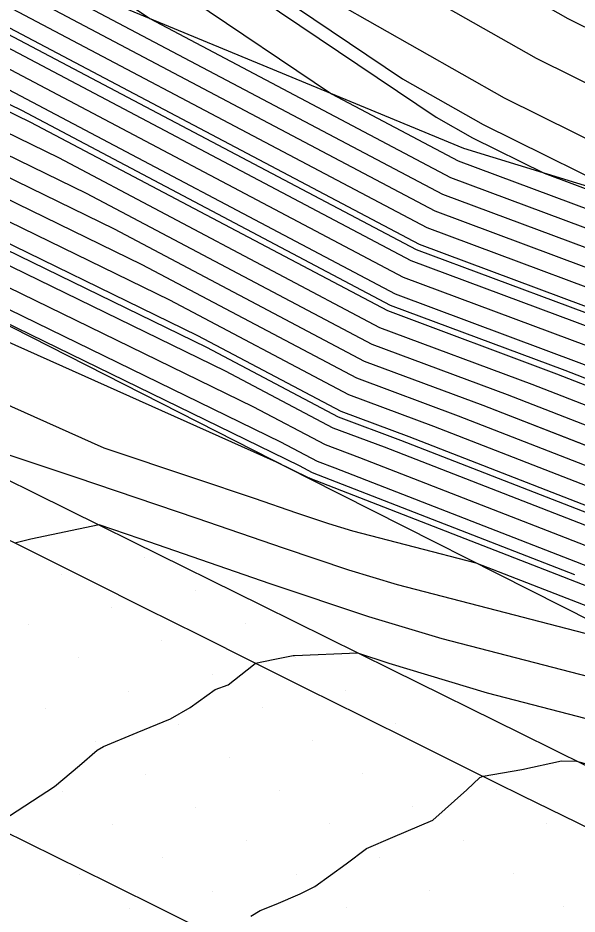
# Model space of a CAD drawing. Extents: x 2354170 to 2357230, y 866100 to 868290.
# Drawn here: x 2355035 to 2355058.23, y 867535.31 to 867572.53 of the extents above; entities that cross this region are included whole.
import ezdxf

# ---------------------------------------------------------------- set-up
doc = ezdxf.new("R2010")
doc.units = 0
for name, color, linetype in [('Default', 7, 'Continuous'), ('DTM Contours Major', 7, 'Continuous'), ('DTM Contours Minor', 7, 'Continuous'), ('Exist DTM Breakline', 7, 'Continuous'), ('Exist DTM Scan Elevation Point', 7, 'Continuous'), ('Exist Roads EOP', 7, 'Continuous'), ('PH Exist DTM Breakline', 7, 'Continuous')]:
    doc.layers.add(name, color=color, linetype=linetype)

msp = doc.modelspace()

# ---------------------------------------------------------------- linework, layer by layer
at = {"layer": 'Default'}
for points in [[(2354972.811, 867592.054), (2354993.379, 867583.613), (2354998.147, 867581.297), (2355017.365, 867573.955), (2355023.646, 867571.223), (2355023.864, 867571.138), (2355039.001, 867563.761), (2355049.388, 867558.274), (2355054.316, 867556.436), (2355064.534, 867552.462)], [(2355003.273, 867589.958), (2355012.346, 867585.508), (2355014.512, 867584.62), (2355028.775, 867578.417), (2355032.927, 867575.623), (2355052.64, 867565.209), (2355064.575, 867560.758), (2355069.477, 867558.851), (2355085.298, 867551.851), (2355086.723, 867551.29), (2355093.921, 867548.105)], [(2355079.464, 867548.694), (2355070.954, 867552.459), (2355057.393, 867557.732), (2355050.364, 867560.354), (2355035.545, 867568.183), (2355025.252, 867573.199), (2355025.104, 867573.257), (2355015.865, 867577.275), (2355002.797, 867582.268), (2354992.964, 867587.044), (2354988.082, 867589.048)], [(2354999.161, 867588.34), (2355008.997, 867583.562), (2355013.864, 867581.702), (2355027.048, 867575.968), (2355027.103, 867575.947), (2355030.937, 867574.078), (2355051.664, 867563.128), (2355061.497, 867559.461), (2355070.11, 867556.112), (2355083.646, 867550.122), (2355086.139, 867549.14), (2355090.249, 867547.322)], [(2354975.638, 867584.852), (2354976.793, 867584.58), (2354992.187, 867580.363), (2354993.065, 867580.122), (2354993.602, 867579.987), (2354993.946, 867579.903), (2354994.183, 867579.846), (2354995.101, 867579.713), (2355018.865, 867570.634), (2355022.188, 867569.189), (2355022.475, 867569.077), (2355042.456, 867559.34), (2355048.413, 867556.193), (2355051.238, 867555.139), (2355068.491, 867548.43)], [(2355039.748, 867582.774), (2355057.845, 867572.501), (2355066.09, 867568.423), (2355075.66, 867563.616), (2355088.2, 867558.035), (2355090.288, 867556.998), (2355109.078, 867548.638), (2355117.687, 867544.873), (2355118.143, 867544.673), (2355135.4, 867537.032), (2355142.924, 867534.128), (2355152.971, 867529.837), (2355153.53, 867529.622), (2355160.154, 867526.024), (2355180.934, 867517.127), (2355182.414, 867516.349), (2355190.855, 867512.84), (2355199.936, 867509.264)], [(2355030.605, 867581.098), (2355048.031, 867569.375), (2355053.29, 867566.596), (2355066.627, 867561.622), (2355069.054, 867560.678), (2355086.4, 867553.004), (2355087.112, 867552.723), (2355112.383, 867541.543), (2355114.567, 867540.679), (2355114.963, 867540.522), (2355137.014, 867531.279), (2355139.122, 867530.678), (2355151.331, 867525.417), (2355153.823, 867524.387), (2355178.286, 867513.844), (2355180.51, 867512.86), (2355190.971, 867508.066), (2355192.601, 867507.384), (2355218.305, 867495.571)], [(2354995.047, 867580.65), (2355018.365, 867571.741), (2355022.674, 867569.867), (2355022.938, 867569.764), (2355041.304, 867560.814), (2355048.738, 867556.887), (2355052.264, 867555.571), (2355072.009, 867547.892), (2355078.691, 867544.936), (2355084.387, 867542.691), (2355094.899, 867538.04), (2355111.939, 867531.298), (2355115.029, 867530.075), (2355125.868, 867525.532), (2355139.851, 867521.546), (2355141.602, 867520.791), (2355158.318, 867513.884), (2355164.901, 867511.046), (2355180.153, 867504.304), (2355183.645, 867502.704), (2355196.955, 867497.127)], [(2355029.69, 867579.758), (2355040.479, 867572.499), (2355052.965, 867565.903), (2355065.601, 867561.19), (2355069.265, 867559.765), (2355085.849, 867552.427), (2355086.917, 867552.006), (2355111.135, 867541.292), (2355114.379, 867540.009), (2355114.968, 867539.776), (2355136.218, 867530.869), (2355139.174, 867530.026), (2355150.636, 867525.087), (2355154.144, 867523.637), (2355177.33, 867513.644), (2355180.485, 867512.249), (2355190.448, 867507.683), (2355192.912, 867506.651), (2355217.532, 867495.337)], [(2355036.147, 867579.326), (2355052.38, 867568.405), (2355053.886, 867567.55), (2355056.858, 867566.08), (2355067.652, 867562.054), (2355068.843, 867561.591), (2355086.95, 867553.58), (2355087.307, 867553.439), (2355113.632, 867541.793), (2355114.755, 867541.349), (2355114.958, 867541.268), (2355126.204, 867536.555)], [(2355043.958, 867577.984), (2355056.525, 867570.85), (2355067.342, 867565.501), (2355072.214, 867563.054), (2355087.851, 867556.095), (2355088.894, 867555.577), (2355112.103, 867545.25), (2355116.28, 867543.423), (2355116.501, 867543.327), (2355137.772, 867533.908), (2355140.329, 867532.921), (2355153.012, 867527.504), (2355153.21, 867527.428), (2355155.552, 867526.156), (2355180.709, 867515.384), (2355181.269, 867515.089), (2355191.411, 867510.874), (2355196.056, 867509.044)], [(2355028.633, 867577.026), (2355052.315, 867564.516), (2355063.549, 867560.326), (2355069.688, 867557.938), (2355084.748, 867551.275), (2355086.528, 867550.573), (2355108.637, 867540.792), (2355114.004, 867538.669), (2355114.977, 867538.283), (2355134.626, 867530.048), (2355139.278, 867528.721), (2355149.246, 867524.426), (2355154.786, 867522.137), (2355175.418, 867513.244), (2355180.434, 867511.027), (2355189.401, 867506.917), (2355193.534, 867505.186)], [(2355002.655, 867575.912), (2355019.366, 867569.527), (2355021.702, 867568.511), (2355022.012, 867568.39), (2355043.608, 867557.866), (2355048.087, 867555.5), (2355050.212, 867554.707), (2355072.431, 867546.066), (2355077.59, 867543.784), (2355083.997, 867541.258), (2355092.402, 867537.54), (2355111.563, 867529.958), (2355115.038, 867528.583), (2355124.276, 867524.711), (2355139.955, 867520.242), (2355140.213, 867520.131), (2355158.96, 867512.383), (2355162.989, 867510.647), (2355180.102, 867503.082), (2355182.598, 867501.938), (2355197.577, 867495.662)], [(2355029.785, 867575.552), (2355051.989, 867563.822), (2355062.523, 867559.893), (2355069.899, 867557.025), (2355084.197, 867550.699), (2355086.333, 867549.857), (2355107.388, 867540.542), (2355113.816, 867537.999), (2355114.982, 867537.537), (2355133.83, 867529.637), (2355139.331, 867528.069), (2355148.551, 867524.095), (2355155.107, 867521.386), (2355174.462, 867513.045), (2355180.408, 867510.416), (2355188.878, 867506.534), (2355193.845, 867504.453)], [(2355196.022, 867499.325), (2355185.215, 867503.853), (2355180.229, 867506.138), (2355167.77, 867511.646), (2355157.355, 867516.135), (2355143.687, 867521.783), (2355139.695, 867523.503), (2355128.257, 867526.764), (2355115.015, 867532.314), (2355112.502, 867533.308), (2355098.646, 867538.791), (2355084.971, 867544.841), (2355080.343, 867546.665), (2355071.376, 867550.632), (2355055.342, 867556.868), (2355049.713, 867558.967), (2355037.849, 867565.235), (2355024.326, 867571.825), (2355024.132, 867571.901), (2355016.865, 867575.061)], [(2355194.778, 867502.255), (2355187.308, 867505.385), (2355180.331, 867508.582), (2355171.594, 867512.445), (2355156.07, 867519.136), (2355146.466, 867523.104), (2355139.487, 867526.112), (2355131.441, 867528.406), (2355114.996, 867535.299), (2355113.253, 867535.988), (2355103.641, 867539.791), (2355085.749, 867547.707), (2355082.545, 867548.97), (2355070.532, 867554.285), (2355059.445, 867558.597), (2355051.014, 867561.741), (2355033.241, 867571.131), (2355026.177, 867574.573)], [(2354998.866, 867573.748), (2355010.208, 867572.11), (2355019.866, 867568.42), (2355021.216, 867567.833), (2355021.55, 867567.703), (2355044.76, 867556.392), (2355047.762, 867554.806), (2355049.186, 867554.275), (2355072.643, 867545.153), (2355077.039, 867543.207), (2355083.803, 867540.541), (2355091.153, 867537.289), (2355111.376, 867529.288), (2355115.043, 867527.837), (2355123.48, 867524.301), (2355138.516, 867520.014), (2355140.061, 867519.404), (2355144.636, 867517.685), (2355159.281, 867511.633), (2355162.033, 867510.447), (2355180.076, 867502.471), (2355182.075, 867501.555), (2355197.888, 867494.929)], [(2355195.089, 867501.523), (2355186.785, 867505.002), (2355180.306, 867507.971), (2355170.638, 867512.245), (2355156.392, 867518.385), (2355145.772, 867522.774), (2355139.539, 867525.46), (2355130.645, 867527.995), (2355115.001, 867534.553), (2355113.065, 867535.318), (2355102.393, 867539.541), (2355085.555, 867546.99), (2355081.995, 867548.394), (2355070.743, 867553.372), (2355058.419, 867558.165), (2355050.689, 867561.048), (2355034.393, 867569.657), (2355025.715, 867573.886)], [(2355048.169, 867573.195), (2355055.206, 867569.2), (2355068.594, 867562.579), (2355068.769, 867562.491), (2355086.8, 867554.466), (2355087.501, 867554.156), (2355087.501, 867554.156), (2355114.881, 867542.043), (2355114.942, 867542.019), (2355114.954, 867542.014), (2355138.607, 867532.1), (2355139.018, 867531.983), (2355152.72, 867526.078), (2355153.181, 867525.888), (2355180.198, 867514.243), (2355180.561, 867514.083), (2355190.76, 867509.409), (2355191.967, 867508.907), (2355192.176, 867508.825), (2355218.458, 867497.985)], [(2355017.865, 867572.848), (2355023.16, 867570.545), (2355023.401, 867570.451), (2355040.152, 867562.287), (2355049.063, 867557.58), (2355053.29, 867556.004), (2355071.798, 867548.806), (2355079.242, 867545.512), (2355084.581, 867543.407), (2355096.148, 867538.29), (2355112.126, 867531.968), (2355115.024, 867530.822), (2355126.665, 867525.943), (2355139.799, 867522.198), (2355142.297, 867521.122), (2355157.997, 867514.634), (2355165.857, 867511.246), (2355180.178, 867504.915), (2355184.168, 867503.087), (2355196.644, 867497.86)], [(2355195.711, 867500.057), (2355185.738, 867504.236), (2355180.255, 867506.749), (2355168.726, 867511.846), (2355157.034, 867516.885), (2355144.382, 867522.113), (2355139.643, 867524.155), (2355129.053, 867527.174), (2355115.01, 867533.06), (2355112.69, 867533.978), (2355099.895, 867539.041), (2355085.165, 867545.557), (2355080.893, 867547.241), (2355071.165, 867551.545), (2355056.368, 867557.3), (2355050.038, 867559.661), (2355036.697, 867566.709), (2355024.789, 867572.512), (2355024.618, 867572.579)], [(2355194.467, 867502.988), (2355187.831, 867505.768), (2355180.357, 867509.194), (2355172.55, 867512.645), (2355155.749, 867519.886), (2355147.161, 867523.435), (2355139.435, 867526.765), (2355132.238, 867528.816), (2355114.991, 867536.045), (2355113.441, 867536.658), (2355104.89, 867540.042), (2355085.944, 867548.423), (2355083.096, 867549.546), (2355070.321, 867555.198), (2355060.471, 867559.029), (2355051.339, 867562.435), (2355032.089, 867572.605)], [(2355001.207, 867570.699), (2355017.762, 867568.308), (2355020.366, 867567.313), (2355020.73, 867567.155), (2355021.087, 867567.016), (2355045.912, 867554.918), (2355047.437, 867554.112), (2355048.16, 867553.843), (2355072.854, 867544.239), (2355076.489, 867542.631), (2355083.608, 867539.825), (2355089.904, 867537.039), (2355111.188, 867528.618), (2355115.048, 867527.091), (2355122.684, 867523.89), (2355136.293, 867520.011), (2355140.195, 867518.469), (2355151.754, 867514.126), (2355159.602, 867510.883), (2355161.077, 867510.247), (2355180.05, 867501.86), (2355181.552, 867501.172), (2355198.199, 867494.196)], [(2355008.062, 867566.52), (2355016.247, 867565.337), (2355019.691, 867564.85), (2355019.951, 867564.834), (2355021.645, 867564.557), (2355022.676, 867564.401), (2355045.733, 867554.093), (2355047.064, 867553.444), (2355047.112, 867553.419), (2355047.134, 867553.411), (2355073.065, 867543.326), (2355075.938, 867542.055), (2355079.698, 867540.573)], [(2355010.575, 867557.781), (2355012.369, 867558.87), (2355012.924, 867559.225), (2355013.245, 867559.533), (2355014.554, 867560.729), (2355014.927, 867560.821), (2355016.553, 867561.295), (2355017.821, 867561.664), (2355018.328, 867561.592), (2355018.339, 867561.591), (2355022.926, 867560.841), (2355025.72, 867560.419), (2355038.564, 867554.677), (2355042.342, 867553.414), (2355044.813, 867552.581), (2355046.573, 867551.972), (2355047.908, 867551.526), (2355048.904, 867551.226), (2355054.025, 867549.899), (2355073.276, 867542.413), (2355075.387, 867541.479), (2355083.219, 867538.391)], [(2355083.024, 867537.675), (2355074.837, 867540.902), (2355073.487, 867541.5), (2355061.18, 867546.286), (2355050.767, 867548.983), (2355048.742, 867549.592), (2355046.027, 867550.499), (2355042.448, 867551.737), (2355037.424, 867553.433), (2355029.742, 867555.999)], [(2355082.829, 867536.958), (2355074.286, 867540.326), (2355073.698, 867540.586), (2355068.335, 867542.672), (2355052.63, 867546.74), (2355049.575, 867547.659), (2355045.481, 867549.027), (2355040.083, 867550.894), (2355038.38, 867551.469), (2355035.539, 867550.873), (2355034.87, 867550.717)], [(2355034.38, 867539.212), (2355036.527, 867540.611), (2355037.558, 867541.481), (2355038.3, 867542.11), (2355038.551, 867542.27), (2355039.954, 867542.847), (2355041.344, 867543.42), (2355042.151, 867543.893), (2355043.199, 867544.632), (2355043.74, 867544.832), (2355044.79, 867545.663), (2355044.868, 867545.73), (2355045.602, 867545.877), (2355046.44, 867546.044), (2355046.492, 867546.044), (2355049.11, 867546.159), (2355050.409, 867545.725), (2355054.493, 867544.497), (2355069.706, 867540.557)], [(2355044.671, 867535.223), (2355045.066, 867535.461), (2355045.735, 867535.718), (2355046.732, 867536.142), (2355047.34, 867536.455), (2355048.633, 867537.391), (2355049.484, 867538.034), (2355050.571, 867538.496), (2355052.233, 867539.213), (2355053.654, 867540.469), (2355054.185, 867540.98), (2355054.322, 867541.032), (2355055.937, 867541.31), (2355057.579, 867541.678), (2355058.208, 867541.661), (2355063.913, 867540.088), (2355069.597, 867538.462), (2355073.005, 867537.506), (2355075.248, 867536.875), (2355082.374, 867535.497)]]:
    msp.add_lwpolyline(points, dxfattribs=at)
at = {"layer": 'DTM Contours Major'}
for points in [[(2355003.273, 867589.958), (2355012.346, 867585.508), (2355014.512, 867584.62), (2355028.775, 867578.417), (2355032.927, 867575.623), (2355052.64, 867565.209), (2355064.575, 867560.758), (2355069.477, 867558.851), (2355085.298, 867551.851), (2355086.723, 867551.29), (2355093.921, 867548.105)], [(2355004.76, 867568.167), (2355013.819, 867566.845), (2355018.521, 867566.165), (2355020.145, 867565.936), (2355020.489, 867565.915), (2355021.218, 867565.795), (2355021.662, 867565.728), (2355031.586, 867561.291), (2355046.68, 867553.935), (2355047.22, 867553.65), (2355047.476, 867553.555), (2355058.12, 867549.415)]]:
    msp.add_lwpolyline(points, dxfattribs=at)
at = {"layer": 'DTM Contours Minor'}
for points in [[(2355123.364, 867530.551), (2355115.004, 867534.055), (2355112.94, 867534.872), (2355101.56, 867539.374), (2355085.425, 867546.513), (2355081.628, 867548.01), (2355070.884, 867552.763), (2355057.735, 867557.876), (2355050.472, 867560.586), (2355035.161, 867568.674), (2355025.406, 867573.428), (2355025.266, 867573.483), (2355015.698, 867577.644), (2355003.313, 867582.376), (2354992.918, 867587.426), (2354978.558, 867593.319), (2354971.311, 867596.824), (2354965.917, 867600.499), (2354963.684, 867602.037), (2354958.662, 867605.619), (2354957.494, 867605.876), (2354953.523, 867608.055)], [(2355031.826, 867582.886), (2355050.977, 867570.001), (2355054.326, 867568.1), (2355060.938, 867564.83), (2355067.994, 867562.198), (2355068.773, 867561.896), (2355087.134, 867553.772), (2355087.371, 867553.678), (2355105.72, 867545.561)], [(2354998.582, 867581.131), (2355017.365, 867573.955), (2355023.646, 867571.223), (2355023.864, 867571.138), (2355039.001, 867563.761), (2355049.388, 867558.274), (2355054.316, 867556.436), (2355071.587, 867549.719), (2355079.792, 867546.089), (2355084.776, 867544.124), (2355097.397, 867538.54), (2355112.314, 867532.638), (2355115.02, 867531.568), (2355127.461, 867526.353), (2355139.747, 867522.851), (2355142.992, 867521.452), (2355157.676, 867515.384), (2355166.814, 867511.446), (2355180.204, 867505.527), (2355182.997, 867504.246)], [(2355124.882, 867532.395), (2355114.988, 867536.542), (2355113.566, 867537.105), (2355105.723, 867540.208), (2355086.074, 867548.901), (2355083.463, 867549.93), (2355070.18, 867555.807), (2355061.155, 867559.317), (2355051.556, 867562.897), (2355031.321, 867573.587)], [(2355025.557, 867567.271), (2355042.84, 867558.848), (2355048.304, 867555.962), (2355050.896, 867554.995), (2355072.291, 867546.675), (2355077.957, 867544.168), (2355084.127, 867541.735), (2355093.234, 867537.706), (2355111.688, 867530.405), (2355115.035, 867529.081), (2355124.807, 867524.985), (2355139.92, 867520.676), (2355140.676, 867520.351), (2355158.746, 867512.884), (2355163.627, 867510.78), (2355180.119, 867503.489), (2355182.947, 867502.193), (2355197.37, 867496.15), (2355206.448, 867491.978), (2355210.008, 867490.464)], [(2355082.829, 867536.958), (2355074.286, 867540.326), (2355073.698, 867540.586), (2355068.335, 867542.672), (2355052.63, 867546.74), (2355049.575, 867547.659), (2355045.481, 867549.027), (2355040.083, 867550.894), (2355038.38, 867551.469), (2355035.539, 867550.873), (2355034.87, 867550.717)]]:
    msp.add_lwpolyline(points, dxfattribs=at)
at = {"layer": 'Exist DTM Breakline'}
for points in [[(2355033.578, 867551.356), (2355035.819, 867550.248), (2355038.056, 867549.132), (2355040.293, 867548.015), (2355042.529, 867546.898), (2355044.766, 867545.781), (2355047.004, 867544.667), (2355049.243, 867543.555), (2355051.481, 867542.442), (2355053.72, 867541.329), (2355055.963, 867540.224), (2355058.206, 867539.12), (2355060.449, 867538.016), (2355062.692, 867536.912), (2355064.936, 867535.811), (2355067.181, 867534.712)], [(2355009.71, 867551.081), (2355011.948, 867549.967), (2355014.186, 867548.851), (2355016.423, 867547.735), (2355018.659, 867546.618), (2355020.896, 867545.501), (2355023.132, 867544.383), (2355025.368, 867543.266), (2355027.605, 867542.15), (2355029.843, 867541.035), (2355032.081, 867539.921), (2355034.32, 867538.809), (2355036.559, 867537.698), (2355038.799, 867536.587), (2355041.04, 867535.478), (2355043.28, 867534.368)]]:
    msp.add_lwpolyline(points, dxfattribs=at)
at = {"layer": 'Exist DTM Scan Elevation Point'}
for p, q in [((2355040.277, 867550.121), (2355040.277, 867550.121)), ((2355036.812, 867549.416), (2355036.812, 867549.416)), ((2355042.362, 867548.742), (2355042.362, 867548.742)), ((2355038.897, 867548.036), (2355038.897, 867548.036)), ((2355035.433, 867547.331), (2355035.433, 867547.331)), ((2355044.447, 867547.362), (2355044.447, 867547.362)), ((2355040.982, 867546.657), (2355040.982, 867546.657)), ((2355037.518, 867545.951), (2355037.518, 867545.951)), ((2355046.532, 867545.983), (2355046.532, 867545.983)), ((2355043.067, 867545.277), (2355043.067, 867545.277)), ((2355039.603, 867544.572), (2355039.603, 867544.572)), ((2355048.617, 867544.604), (2355048.617, 867544.604)), ((2355045.152, 867543.898), (2355045.152, 867543.898)), ((2355036.138, 867543.866), (2355036.138, 867543.866)), ((2355041.688, 867543.192), (2355041.688, 867543.192)), ((2355050.702, 867543.224), (2355050.702, 867543.224)), ((2355038.223, 867542.487), (2355038.223, 867542.487)), ((2355047.237, 867542.519), (2355047.237, 867542.519)), ((2355043.773, 867541.813), (2355043.773, 867541.813)), ((2355040.308, 867541.107), (2355040.308, 867541.107)), ((2355049.322, 867541.139), (2355049.322, 867541.139)), ((2355036.844, 867540.402), (2355036.844, 867540.402)), ((2355045.858, 867540.434), (2355045.858, 867540.434)), ((2355054.871, 867540.465), (2355054.871, 867540.465)), ((2355042.393, 867539.728), (2355042.393, 867539.728)), ((2355051.407, 867539.76), (2355051.407, 867539.76)), ((2355047.943, 867539.054), (2355047.943, 867539.054)), ((2355056.956, 867539.086), (2355056.956, 867539.086)), ((2355038.929, 867539.022), (2355038.929, 867539.022)), ((2355035.464, 867538.317), (2355035.464, 867538.317)), ((2355044.478, 867538.349), (2355044.478, 867538.349)), ((2355053.492, 867538.38), (2355053.492, 867538.38)), ((2355041.014, 867537.643), (2355041.014, 867537.643)), ((2355050.028, 867537.675), (2355050.028, 867537.675)), ((2355037.549, 867536.937), (2355037.549, 867536.937)), ((2355046.563, 867536.969), (2355046.563, 867536.969)), ((2355055.577, 867537.001), (2355055.577, 867537.001)), ((2355043.099, 867536.264), (2355043.099, 867536.264)), ((2355052.113, 867536.295), (2355052.113, 867536.295)), ((2355039.634, 867535.558), (2355039.634, 867535.558)), ((2355048.648, 867535.59), (2355048.648, 867535.59)), ((2355057.662, 867535.621), (2355057.662, 867535.621))]:
    msp.add_line(p, q, dxfattribs=at)
at = {"layer": 'Exist Roads EOP'}
msp.add_lwpolyline([(2355007.522, 867566.789), (2355012.893, 867564.114), (2355018.265, 867561.443), (2355023.639, 867558.774), (2355029.014, 867556.108), (2355034.391, 867553.444), (2355039.767, 867550.782), (2355045.145, 867548.12), (2355050.523, 867545.46), (2355055.902, 867542.801), (2355061.281, 867540.143), (2355066.66, 867537.485), (2355072.039, 867534.827), (2355077.418, 867532.169), (2355082.796, 867529.509)], dxfattribs=at)
at = {"layer": 'PH Exist DTM Breakline'}
for points in [[(2355219.015, 867495.786), (2355180.571, 867514.321), (2355138.993, 867532.299), (2355114.953, 867542.057), (2355068.64, 867562.47), (2355053.527, 867567.101), (2355028.202, 867577.578)], [(2355020.895, 867566.731), (2355047.101, 867553.397), (2355082.445, 867535.545), (2355115.093, 867519.976), (2355148.878, 867503.069), (2355189.51, 867482.704), (2355236.497, 867458.891), (2355265.87, 867444.934), (2355289.255, 867433.719), (2355311.059, 867425.353), (2355318.523, 867424.7), (2355331.045, 867424.483), (2355346.844, 867422.718), (2355351.323, 867421.656), (2355352.941, 867418.753), (2355356.257, 867418.279), (2355358.394, 867419.067), (2355358.413, 867422.341), (2355356.281, 867425.567), (2355354.45, 867428.091), (2355352.258, 867431.151), (2355351.487, 867427.072), (2355351.536, 867425.452)]]:
    msp.add_lwpolyline(points, dxfattribs=at)

doc.saveas('drawing.dxf')
